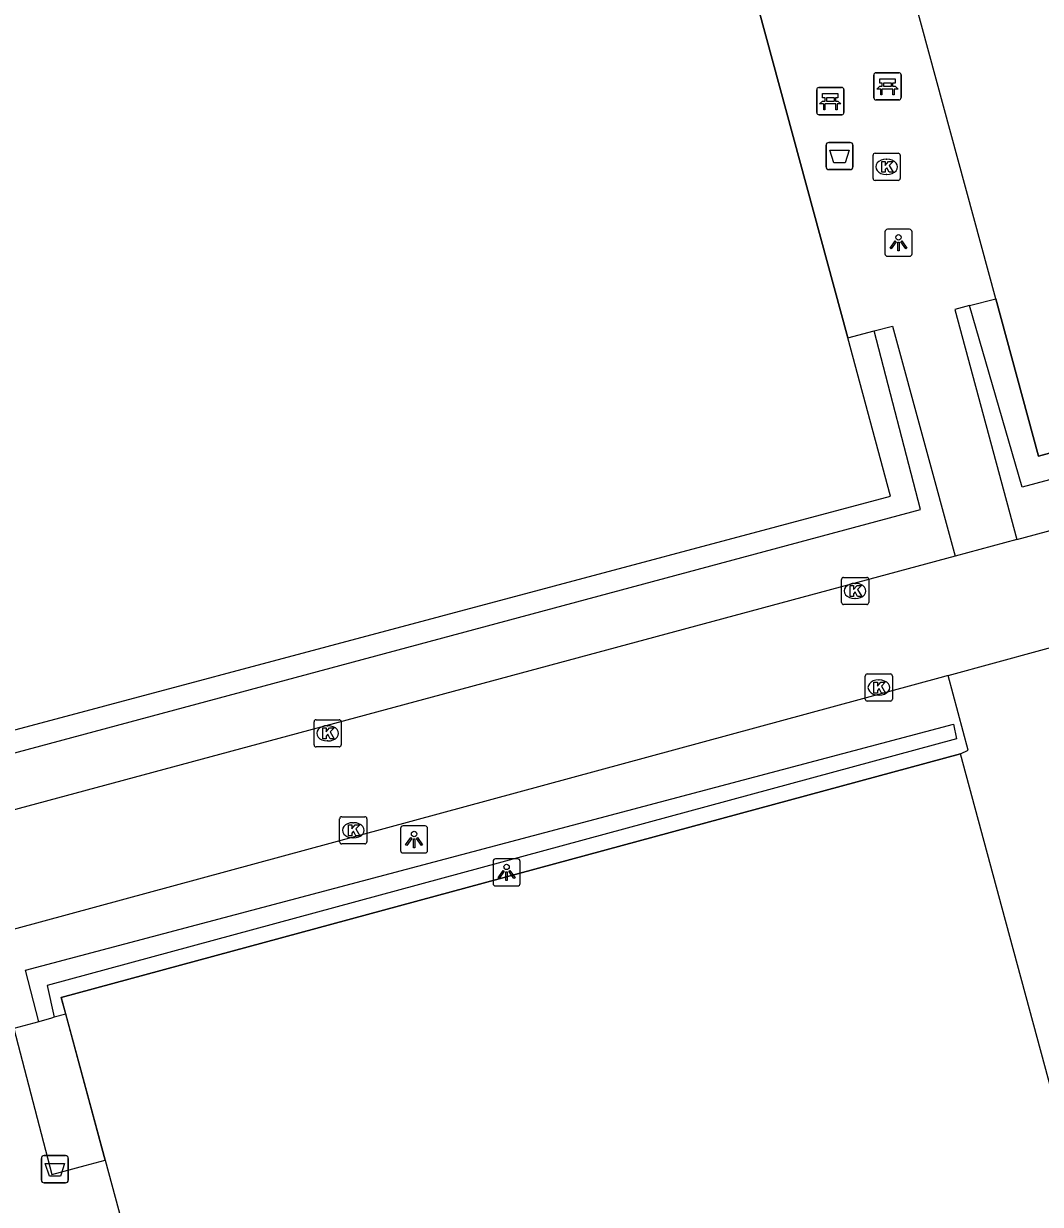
# Model space of a CAD drawing. Extents: x 159053 to 160041, y 380450 to 381422.
# Drawn here: x 159375.93 to 159413.38, y 380600.23 to 380643.71 of the extents above; entities that cross this region are included whole.
import ezdxf

# ---------------------------------------------------------------- set-up
doc = ezdxf.new("R2010")
doc.units = 0
for name, color, linetype in [('IMGEO_Afvalbak', 7, 'Continuous'), ('IMGEO_Bank', 7, 'Continuous'), ('IMGEO_Groenvoorziening', 7, 'Continuous'), ('IMGEO_Haag', 7, 'Continuous'), ('IMGEO_Hek', 7, 'Continuous'), ('IMGEO_Kolk', 7, 'Continuous'), ('IMGEO_Lichtpunt', 7, 'Continuous'), ('IMGEO_Voetpad_open', 7, 'Continuous')]:
    doc.layers.add(name, color=color, linetype=linetype)

msp = doc.modelspace()

# ---------------------------------------------------------------- linework, layer by layer
at = {"layer": 'IMGEO_Afvalbak'}
for p, q in [((159405.489, 380638.437), (159405.489, 380639.237)), ((159405.489, 380639.237), (159405.489, 380638.437)), ((159405.589, 380639.337), (159406.379, 380639.337)), ((159406.379, 380639.337), (159405.589, 380639.337)), ((159406.479, 380639.237), (159406.479, 380638.437)), ((159406.479, 380638.437), (159406.479, 380639.237)), ((159406.379, 380638.337), (159405.589, 380638.337)), ((159405.589, 380638.337), (159406.379, 380638.337)), ((159376.685, 380602.026), (159377.475, 380602.026)), ((159377.475, 380602.026), (159376.685, 380602.026)), ((159376.585, 380601.126), (159376.585, 380601.926)), ((159376.585, 380601.926), (159376.585, 380601.126)), ((159377.575, 380601.926), (159377.575, 380601.126)), ((159377.575, 380601.126), (159377.575, 380601.926)), ((159377.475, 380601.026), (159376.685, 380601.026)), ((159376.685, 380601.026), (159377.475, 380601.026))]:
    msp.add_line(p, q, dxfattribs=at)
for points in [[(159405.632, 380639.051), (159406.336, 380639.051), (159406.187, 380638.581), (159405.781, 380638.581), (159405.632, 380639.051)], [(159376.728, 380601.74), (159377.432, 380601.74), (159377.283, 380601.27), (159376.877, 380601.27), (159376.728, 380601.74)]]:
    msp.add_lwpolyline(points, dxfattribs=at)
for centre, start, end in [((159405.589, 380639.237), 90, 180), ((159405.589, 380639.237), 90, 180), ((159406.379, 380639.237), 0, 90), ((159406.379, 380639.237), 360, 90), ((159405.589, 380638.437), 180, 270), ((159405.589, 380638.437), 180, 270), ((159406.379, 380638.437), 270, 0), ((159406.379, 380638.437), 270, 0), ((159376.685, 380601.926), 90, 180), ((159376.685, 380601.926), 90, 180), ((159377.475, 380601.926), 0, 90), ((159377.475, 380601.926), 360, 90), ((159376.685, 380601.126), 180, 270), ((159376.685, 380601.126), 180, 270), ((159377.475, 380601.126), 270, 0), ((159377.475, 380601.126), 270, 0)]:
    msp.add_arc(centre, 0.1, start, end, dxfattribs=at)
at = {"layer": 'IMGEO_Bank'}
for p, q in [((159407.25, 380640.979), (159407.25, 380641.82)), ((159407.25, 380641.82), (159407.25, 380640.979)), ((159407.325, 380641.904), (159408.166, 380641.904)), ((159408.166, 380641.904), (159407.325, 380641.904)), ((159408.25, 380641.829), (159408.25, 380640.988)), ((159408.25, 380640.988), (159408.25, 380641.829)), ((159405.147, 380640.435), (159405.147, 380641.276)), ((159405.147, 380641.276), (159405.147, 380640.435)), ((159405.222, 380641.36), (159406.063, 380641.36)), ((159406.063, 380641.36), (159405.222, 380641.36)), ((159406.147, 380641.285), (159406.147, 380640.444)), ((159406.147, 380640.444), (159406.147, 380641.285)), ((159407.947, 380641.302), (159407.554, 380641.302)), ((159407.559, 380641.41), (159407.559, 380641.516)), ((159407.603, 380641.516), (159407.603, 380641.41)), ((159407.891, 380641.522), (159407.609, 380641.522)), ((159407.609, 380641.404), (159407.891, 380641.404)), ((159407.897, 380641.41), (159407.897, 380641.516)), ((159407.941, 380641.516), (159407.941, 380641.41)), ((159405.844, 380640.758), (159405.451, 380640.758)), ((159405.456, 380640.866), (159405.456, 380640.972)), ((159405.5, 380640.972), (159405.5, 380640.866)), ((159405.788, 380640.978), (159405.506, 380640.978)), ((159405.506, 380640.86), (159405.788, 380640.86)), ((159405.794, 380640.866), (159405.794, 380640.972)), ((159405.838, 380640.972), (159405.838, 380640.866)), ((159408.175, 380640.904), (159407.334, 380640.904)), ((159407.334, 380640.904), (159408.175, 380640.904)), ((159406.072, 380640.36), (159405.231, 380640.36)), ((159405.231, 380640.36), (159406.072, 380640.36))]:
    msp.add_line(p, q, dxfattribs=at)
for points in [[(159407.553, 380641.522), (159407.467, 380641.522), (159407.467, 380641.683), (159408.03, 380641.683), (159408.03, 380641.522), (159407.947, 380641.522)], [(159405.45, 380640.978), (159405.364, 380640.978), (159405.364, 380641.139), (159405.927, 380641.139), (159405.927, 380640.978), (159405.844, 380640.978)], [(159407.497, 380641.302), (159407.355, 380641.302), (159407.467, 380641.404), (159407.553, 380641.404)], [(159407.547, 380641.295), (159407.547, 380641.088), (159407.504, 380641.088), (159407.504, 380641.295)], [(159407.947, 380641.404), (159408.03, 380641.404), (159408.142, 380641.302), (159408.003, 380641.302)], [(159407.997, 380641.295), (159407.997, 380641.088), (159407.953, 380641.088), (159407.953, 380641.295)], [(159405.394, 380640.758), (159405.252, 380640.758), (159405.364, 380640.86), (159405.45, 380640.86)], [(159405.444, 380640.751), (159405.444, 380640.544), (159405.401, 380640.544), (159405.401, 380640.751)], [(159405.844, 380640.86), (159405.927, 380640.86), (159406.039, 380640.758), (159405.9, 380640.758)], [(159405.894, 380640.751), (159405.894, 380640.544), (159405.85, 380640.544), (159405.85, 380640.751)]]:
    msp.add_lwpolyline(points, dxfattribs=at)
for centre, radius, start, end in [((159407.328, 380641.826), 0.0779, 92.4484, 184.2845), ((159407.328, 380641.826), 0.0779, 92.4484, 184.2845), ((159408.172, 380641.826), 0.0779, 2.4484, 94.2845), ((159408.172, 380641.826), 0.0779, 2.4484, 94.2845), ((159405.225, 380641.282), 0.0779, 92.4484, 184.2845), ((159405.225, 380641.282), 0.0779, 92.4484, 184.2845), ((159406.069, 380641.282), 0.0779, 2.4484, 94.2845), ((159406.069, 380641.282), 0.0779, 2.4484, 94.2845), ((159407.497, 380641.295), 0.00671, 2.8957, 87.1043), ((159407.554, 380641.295), 0.00671, 92.8957, 177.1043), ((159407.552, 380641.515), 0.00671, 2.8957, 87.1043), ((159407.552, 380641.411), 0.00671, 272.8957, 357.1043), ((159407.609, 380641.515), 0.00671, 92.8957, 177.1043), ((159407.609, 380641.411), 0.00671, 182.8957, 267.1043), ((159407.891, 380641.515), 0.00671, 2.8957, 87.1043), ((159407.891, 380641.411), 0.00671, 272.8957, 357.1043), ((159407.948, 380641.515), 0.00671, 92.8957, 177.1043), ((159407.948, 380641.411), 0.00671, 182.8957, 267.1043), ((159407.946, 380641.295), 0.00671, 2.8957, 87.1043), ((159408.003, 380641.295), 0.00671, 92.8957, 177.1043), ((159405.394, 380640.751), 0.00671, 2.8957, 87.1043), ((159405.451, 380640.751), 0.00671, 92.8957, 177.1043), ((159405.449, 380640.971), 0.00671, 2.8957, 87.1043), ((159405.449, 380640.867), 0.00671, 272.8957, 357.1043), ((159405.506, 380640.971), 0.00671, 92.8957, 177.1043), ((159405.506, 380640.867), 0.00671, 182.8957, 267.1043), ((159405.788, 380640.971), 0.00671, 2.8957, 87.1043), ((159405.788, 380640.867), 0.00671, 272.8957, 357.1043), ((159405.845, 380640.971), 0.00671, 92.8957, 177.1043), ((159405.845, 380640.867), 0.00671, 182.8957, 267.1043), ((159405.843, 380640.751), 0.00671, 2.8957, 87.1043), ((159405.9, 380640.751), 0.00671, 92.8957, 177.1043), ((159407.328, 380640.982), 0.0779, 182.4484, 274.2845), ((159407.328, 380640.982), 0.0779, 182.4484, 274.2845), ((159408.172, 380640.982), 0.0779, 272.4484, 4.2845), ((159408.172, 380640.982), 0.0779, 272.4484, 4.2845), ((159405.225, 380640.438), 0.0779, 182.4484, 274.2845), ((159405.225, 380640.438), 0.0779, 182.4484, 274.2845), ((159406.069, 380640.438), 0.0779, 272.4484, 4.2845), ((159406.069, 380640.438), 0.0779, 272.4484, 4.2845)]:
    msp.add_arc(centre, radius, start, end, dxfattribs=at)
at = {"layer": 'IMGEO_Groenvoorziening'}
for points in [[(159377.482, 380607.241), (159377.318, 380607.849), (159410.439, 380616.826)], [(159377.482, 380607.241), (159377.053, 380607.125)], [(159378.936, 380601.858), (159377.482, 380607.241)], [(159376.486, 380606.949), (159375.567, 380606.708)]]:
    msp.add_lwpolyline(points, dxfattribs=at)
at = {"layer": 'IMGEO_Haag'}
for points in [[(159445.647, 380642.996), (159447.52, 380635.99), (159412.711, 380626.649), (159410.776, 380633.327)], [(159411.743, 380633.583), (159413.319, 380627.786), (159446.341, 380636.808), (159444.732, 380642.735)], [(159372.22, 380622.939), (159374.083, 380616.454), (159408.963, 380625.82), (159407.259, 380632.396)], [(159373.163, 380623.225), (159374.721, 380617.474), (159407.868, 380626.307), (159406.286, 380632.137)], [(159376.486, 380606.949), (159375.992, 380608.852), (159410.186, 380617.91), (159410.289, 380617.371), (159376.79, 380608.293), (159377.053, 380607.125)], [(159377.053, 380607.125), (159376.952, 380607.094), (159376.486, 380606.949)]]:
    msp.add_lwpolyline(points, dxfattribs=at)
at = {"layer": 'IMGEO_Hek'}
for points in [[(159411.743, 380633.583), (159405.414, 380656.867)], [(159406.286, 380632.137), (159399.977, 380655.393)], [(159444.732, 380642.735), (159446.341, 380636.808), (159413.319, 380627.786), (159411.743, 380633.583)], [(159373.163, 380623.225), (159374.721, 380617.474), (159407.868, 380626.307), (159406.286, 380632.137)], [(159410.439, 380616.826), (159377.318, 380607.849), (159378.936, 380601.858)], [(159419.844, 380582.068), (159418.261, 380587.917), (159411.978, 380611.14), (159410.439, 380616.826)], [(159378.936, 380601.858), (159385.129, 380578.922)]]:
    msp.add_lwpolyline(points, dxfattribs=at)
at = {"layer": 'IMGEO_Kolk'}
for p, q in [((159407.294, 380638.939), (159408.146, 380638.939)), ((159407.219, 380638.013), (159407.219, 380638.865)), ((159407.707, 380638.719), (159407.732, 380638.719)), ((159408.22, 380638.865), (159408.22, 380638.013)), ((159407.73, 380638.159), (159407.705, 380638.159)), ((159408.146, 380637.939), (159407.294, 380637.939)), ((159406.133, 380623.32), (159406.985, 380623.32)), ((159406.058, 380622.394), (159406.058, 380623.246)), ((159406.546, 380623.1), (159406.571, 380623.1)), ((159407.059, 380623.246), (159407.059, 380622.394)), ((159406.569, 380622.54), (159406.544, 380622.54)), ((159406.985, 380622.32), (159406.133, 380622.32)), ((159406.934, 380618.837), (159406.934, 380619.689)), ((159407.009, 380619.763), (159407.861, 380619.763)), ((159407.422, 380619.543), (159407.447, 380619.543)), ((159407.935, 380619.689), (159407.935, 380618.837)), ((159407.445, 380618.983), (159407.42, 380618.983)), ((159407.861, 380618.763), (159407.009, 380618.763)), ((159386.702, 380618.078), (159387.554, 380618.078)), ((159386.627, 380617.152), (159386.627, 380618.004)), ((159387.115, 380617.858), (159387.14, 380617.858)), ((159387.628, 380618.004), (159387.628, 380617.152)), ((159387.138, 380617.298), (159387.113, 380617.298)), ((159387.554, 380617.078), (159386.702, 380617.078)), ((159387.571, 380613.581), (159387.571, 380614.433)), ((159387.646, 380614.507), (159388.498, 380614.507)), ((159388.059, 380614.287), (159388.084, 380614.287)), ((159388.572, 380614.433), (159388.572, 380613.581)), ((159388.082, 380613.727), (159388.057, 380613.727)), ((159388.498, 380613.507), (159387.646, 380613.507))]:
    msp.add_line(p, q, dxfattribs=at)
for points in [[(159407.294, 380638.939), (159408.146, 380638.939)], [(159407.219, 380638.013), (159407.219, 380638.865)], [(159407.54, 380638.639), (159407.663, 380638.639), (159407.663, 380638.488), (159407.793, 380638.639), (159407.957, 380638.639), (159407.811, 380638.488), (159407.964, 380638.239), (159407.812, 380638.239), (159407.727, 380638.403), (159407.663, 380638.336), (159407.663, 380638.239), (159407.54, 380638.239), (159407.54, 380638.639)], [(159408.22, 380638.865), (159408.22, 380638.013)], [(159408.146, 380637.939), (159407.294, 380637.939)], [(159406.133, 380623.32), (159406.985, 380623.32)], [(159406.058, 380622.394), (159406.058, 380623.246)], [(159406.379, 380623.02), (159406.502, 380623.02), (159406.502, 380622.869), (159406.632, 380623.02), (159406.796, 380623.02), (159406.65, 380622.869), (159406.803, 380622.62), (159406.651, 380622.62), (159406.566, 380622.784), (159406.502, 380622.717), (159406.502, 380622.62), (159406.379, 380622.62), (159406.379, 380623.02)], [(159407.059, 380623.246), (159407.059, 380622.394)], [(159406.985, 380622.32), (159406.133, 380622.32)], [(159406.934, 380618.837), (159406.934, 380619.689)], [(159407.009, 380619.763), (159407.861, 380619.763)], [(159407.255, 380619.463), (159407.378, 380619.463), (159407.378, 380619.312), (159407.508, 380619.463), (159407.672, 380619.463), (159407.526, 380619.312), (159407.679, 380619.063), (159407.527, 380619.063), (159407.442, 380619.227), (159407.378, 380619.16), (159407.378, 380619.063), (159407.255, 380619.063), (159407.255, 380619.463)], [(159407.935, 380619.689), (159407.935, 380618.837)], [(159407.861, 380618.763), (159407.009, 380618.763)], [(159386.702, 380618.078), (159387.554, 380618.078)], [(159386.627, 380617.152), (159386.627, 380618.004)], [(159386.948, 380617.778), (159387.071, 380617.778), (159387.071, 380617.627), (159387.201, 380617.778), (159387.365, 380617.778), (159387.219, 380617.627), (159387.372, 380617.378), (159387.22, 380617.378), (159387.135, 380617.542), (159387.071, 380617.475), (159387.071, 380617.378), (159386.948, 380617.378), (159386.948, 380617.778)], [(159387.628, 380618.004), (159387.628, 380617.152)], [(159387.554, 380617.078), (159386.702, 380617.078)], [(159387.571, 380613.581), (159387.571, 380614.433)], [(159387.646, 380614.507), (159388.498, 380614.507)], [(159387.892, 380614.207), (159388.015, 380614.207), (159388.015, 380614.056), (159388.145, 380614.207), (159388.309, 380614.207), (159388.163, 380614.056), (159388.316, 380613.807), (159388.164, 380613.807), (159388.079, 380613.971), (159388.015, 380613.904), (159388.015, 380613.807), (159387.892, 380613.807), (159387.892, 380614.207)], [(159388.572, 380614.433), (159388.572, 380613.581)], [(159388.498, 380613.507), (159387.646, 380613.507)]]:
    msp.add_lwpolyline(points, dxfattribs=at)
for centre, start, end in [((159407.296, 380638.863), 91.552, 178.448), ((159407.296, 380638.863), 91.552, 178.448), ((159408.144, 380638.863), 1.552, 88.448), ((159408.144, 380638.863), 1.552, 88.448), ((159407.296, 380638.015), 181.552, 268.448), ((159407.296, 380638.015), 181.552, 268.448), ((159408.144, 380638.015), 271.552, 358.448), ((159408.144, 380638.015), 271.552, 358.448), ((159406.135, 380623.244), 91.552, 178.448), ((159406.135, 380623.244), 91.552, 178.448), ((159406.983, 380623.244), 1.552, 88.448), ((159406.983, 380623.244), 1.552, 88.448), ((159406.135, 380622.396), 181.552, 268.448), ((159406.135, 380622.396), 181.552, 268.448), ((159406.983, 380622.396), 271.552, 358.448), ((159406.983, 380622.396), 271.552, 358.448), ((159407.011, 380619.687), 91.552, 178.448), ((159407.011, 380619.687), 91.552, 178.448), ((159407.859, 380619.687), 1.552, 88.448), ((159407.859, 380619.687), 1.552, 88.448), ((159407.011, 380618.839), 181.552, 268.448), ((159407.011, 380618.839), 181.552, 268.448), ((159407.859, 380618.839), 271.552, 358.448), ((159407.859, 380618.839), 271.552, 358.448), ((159386.704, 380618.002), 91.552, 178.448), ((159386.704, 380618.002), 91.552, 178.448), ((159387.552, 380618.002), 1.552, 88.448), ((159387.552, 380618.002), 1.552, 88.448), ((159386.704, 380617.154), 181.552, 268.448), ((159386.704, 380617.154), 181.552, 268.448), ((159387.552, 380617.154), 271.552, 358.448), ((159387.552, 380617.154), 271.552, 358.448), ((159387.648, 380614.431), 91.552, 178.448), ((159387.648, 380614.431), 91.552, 178.448), ((159388.496, 380614.431), 1.552, 88.448), ((159388.496, 380614.431), 1.552, 88.448), ((159387.648, 380613.583), 181.552, 268.448), ((159387.648, 380613.583), 181.552, 268.448), ((159388.496, 380613.583), 271.552, 358.448), ((159388.496, 380613.583), 271.552, 358.448)]:
    msp.add_arc(centre, 0.0765, start, end, dxfattribs=at)
for centre, major_axis, ratio, start_param, end_param in [((159407.706, 380638.439), (-0.387, 0.002), 0.722429, 4.712389, 7.853982), ((159407.731, 380638.439), (-0.39, 0.002), 0.717154, 1.570796, 4.712389), ((159406.545, 380622.82), (-0.387, 0.002), 0.722429, 4.712389, 7.853982), ((159406.57, 380622.82), (-0.39, 0.002), 0.717154, 1.570796, 4.712389), ((159407.421, 380619.263), (-0.387, 0.002), 0.722429, 4.712389, 7.853982), ((159407.446, 380619.263), (-0.39, 0.002), 0.717154, 1.570796, 4.712389), ((159387.114, 380617.578), (-0.387, 0.002), 0.722429, 4.712389, 7.853982), ((159387.139, 380617.578), (-0.39, 0.002), 0.717154, 1.570796, 4.712389), ((159388.058, 380614.007), (-0.387, 0.002), 0.722429, 4.712389, 7.853982), ((159388.083, 380614.007), (-0.39, 0.002), 0.717154, 1.570796, 4.712389)]:
    msp.add_ellipse(centre, major_axis=major_axis, ratio=ratio, start_param=start_param, end_param=end_param, dxfattribs=at)
at = {"layer": 'IMGEO_Lichtpunt'}
for p, q in [((159407.659, 380636.046), (159407.659, 380635.239)), ((159407.659, 380636.046), (159407.659, 380635.239)), ((159408.561, 380636.141), (159407.753, 380636.141)), ((159408.561, 380636.141), (159407.753, 380636.141)), ((159408.655, 380635.239), (159408.655, 380636.046)), ((159408.655, 380635.239), (159408.655, 380636.046)), ((159407.753, 380635.145), (159408.561, 380635.145)), ((159407.753, 380635.145), (159408.561, 380635.145)), ((159390.717, 380614.168), (159389.909, 380614.168)), ((159390.717, 380614.168), (159389.909, 380614.168)), ((159389.815, 380614.073), (159389.815, 380613.266)), ((159389.815, 380614.073), (159389.815, 380613.266)), ((159390.811, 380613.266), (159390.811, 380614.073)), ((159390.811, 380613.266), (159390.811, 380614.073)), ((159389.909, 380613.172), (159390.717, 380613.172)), ((159389.909, 380613.172), (159390.717, 380613.172)), ((159393.221, 380612.86), (159393.221, 380612.053)), ((159393.221, 380612.86), (159393.221, 380612.053)), ((159394.123, 380612.955), (159393.315, 380612.955)), ((159394.123, 380612.955), (159393.315, 380612.955)), ((159394.217, 380612.053), (159394.217, 380612.86)), ((159394.217, 380612.053), (159394.217, 380612.86)), ((159393.315, 380611.959), (159394.123, 380611.959)), ((159393.315, 380611.959), (159394.123, 380611.959))]:
    msp.add_line(p, q, dxfattribs=at)
for points in [[(159408.033, 380635.71), (159408.072, 380635.682), (159407.884, 380635.42), (159407.846, 380635.447), (159408.033, 380635.71)], [(159408.135, 380635.662), (159408.182, 380635.662), (159408.182, 380635.34), (159408.135, 380635.34), (159408.135, 380635.662)], [(159408.245, 380635.682), (159408.283, 380635.709), (159408.47, 380635.447), (159408.431, 380635.419), (159408.245, 380635.682)], [(159390.189, 380613.737), (159390.228, 380613.709), (159390.04, 380613.447), (159390.002, 380613.474), (159390.189, 380613.737)], [(159390.401, 380613.709), (159390.439, 380613.736), (159390.626, 380613.474), (159390.587, 380613.446), (159390.401, 380613.709)], [(159390.291, 380613.689), (159390.338, 380613.689), (159390.338, 380613.367), (159390.291, 380613.367), (159390.291, 380613.689)], [(159393.595, 380612.524), (159393.634, 380612.496), (159393.446, 380612.234), (159393.408, 380612.261), (159393.595, 380612.524)], [(159393.697, 380612.476), (159393.744, 380612.476), (159393.744, 380612.154), (159393.697, 380612.154), (159393.697, 380612.476)], [(159393.807, 380612.496), (159393.845, 380612.523), (159394.032, 380612.261), (159393.993, 380612.233), (159393.807, 380612.496)]]:
    msp.add_lwpolyline(points, dxfattribs=at)
for centre in [(159408.158, 380635.844), (159390.314, 380613.871), (159393.72, 380612.658)]:
    msp.add_circle(centre, 0.0994, dxfattribs=at)
for centre, start, end in [((159407.753, 380636.046), 90, 180), ((159407.753, 380636.046), 90, 180), ((159408.561, 380636.046), 0, 90), ((159408.561, 380636.046), 0, 90), ((159407.753, 380635.239), 180, 270), ((159407.753, 380635.239), 180, 270), ((159408.561, 380635.239), 270, 0), ((159408.561, 380635.239), 270, 360), ((159389.909, 380614.073), 90, 180), ((159389.909, 380614.073), 90, 180), ((159390.717, 380614.073), 0, 90), ((159390.717, 380614.073), 0, 90), ((159389.909, 380613.266), 180, 270), ((159389.909, 380613.266), 180, 270), ((159390.717, 380613.266), 270, 0), ((159390.717, 380613.266), 270, 360), ((159393.315, 380612.86), 90, 180), ((159393.315, 380612.86), 90, 180), ((159394.123, 380612.86), 0, 90), ((159394.123, 380612.86), 0, 90), ((159393.315, 380612.053), 180, 270), ((159393.315, 380612.053), 180, 270), ((159394.123, 380612.053), 270, 0), ((159394.123, 380612.053), 270, 360)]:
    msp.add_arc(centre, 0.0946, start, end, dxfattribs=at)
at = {"layer": 'IMGEO_Voetpad_open'}
for points in [[(159411.743, 380633.583), (159405.414, 380656.867)], [(159399.977, 380655.393), (159406.286, 380632.137)], [(159412.512, 380624.716), (159447.721, 380634.204)], [(159410.776, 380633.327), (159410.23, 380633.182), (159412.512, 380624.716)], [(159410.776, 380633.327), (159411.743, 380633.583)], [(159406.286, 380632.137), (159407.259, 380632.396)], [(159407.259, 380632.396), (159407.938, 380632.576), (159410.248, 380624.106)], [(159412.512, 380624.716), (159410.248, 380624.106)], [(159410.248, 380624.106), (159373.562, 380614.22)], [(159409.988, 380619.709), (159415.113, 380621.101)], [(159409.988, 380619.709), (159409.679, 380619.625), (159374.673, 380610.12)], [(159410.439, 380616.826), (159410.726, 380616.956), (159409.988, 380619.709)], [(159413.415, 380579.583), (159420.037, 380581.372), (159419.844, 380582.068), (159418.261, 380587.917), (159411.978, 380611.14), (159410.439, 380616.826)], [(159375.567, 380606.708), (159376.974, 380601.336), (159378.191, 380601.66), (159378.936, 380601.858)], [(159378.936, 380601.858), (159385.129, 380578.922)]]:
    msp.add_lwpolyline(points, dxfattribs=at)

doc.saveas('drawing.dxf')
